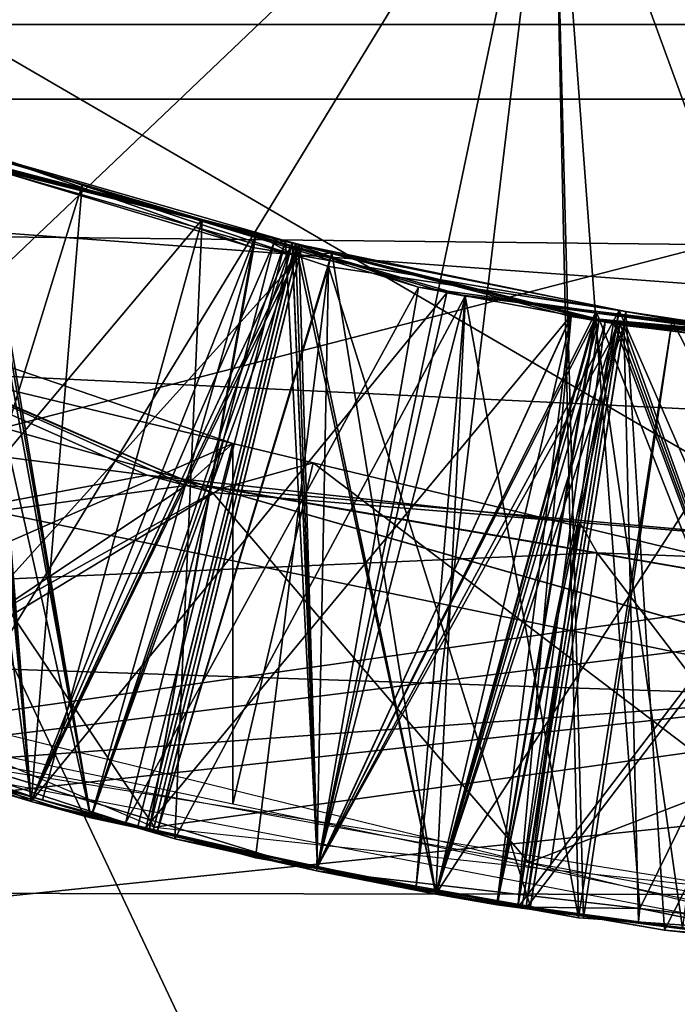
# Model space of a CAD drawing. Extents: x 0 to 200, y 18 to 95.
# Tile 272 of 491: x 144.261 to 144.546, y 45.212 to 45.639. Entities that reach past the tile are written whole.
import ezdxf

# ---------------------------------------------------------------- set-up
doc = ezdxf.new("R2010")
doc.units = 0

msp = doc.modelspace()

# ---------------------------------------------------------------- linework, layer by layer
for points in [[(165.431061, 47.89677, 57.972298), (135.799988, 48.817287, 57.894161), (135.799988, 45.636745, 57.894161)], [(165.459961, 47.672756, 57.991718), (165.431061, 47.89677, 57.972298), (135.799988, 45.636745, 57.894161)], [(165.439575, 46.504829, 57.978249), (165.459961, 47.672756, 57.991718), (135.799988, 45.636745, 57.894161)], [(98.275146, 47.227016, 36), (174.799988, 47.227016, 36), (98.615891, 44.638824, 36.34074)], [(98.615891, 44.638824, 36.34074), (174.799988, 47.227016, 36), (174.799988, 42.227016, 37.339745)], [(118.275154, 47.227016, 56), (117.93441, 44.638824, 55.65926), (174.799988, 42.227016, 54.660255)], [(174.799988, 47.227016, 56), (118.275154, 47.227016, 56), (174.799988, 42.227016, 54.660255)], [(159.5, 43.927017, 40.284233), (133, 47.227016, 39.400002), (133, 43.927017, 40.284233)], [(159.5, 47.227016, 39.400002), (133, 47.227016, 39.400002), (159.5, 43.927017, 40.284233)], [(159.5, 47.227016, 52.599998), (159.5, 43.927017, 51.715767), (133, 43.927017, 51.715767)], [(133, 47.227016, 52.599998), (159.5, 47.227016, 52.599998), (133, 43.927017, 51.715767)], [(136.199997, 47.227016, 36.5), (148.199997, 45.604733, 36.639542), (136.199997, 45.604733, 36.639542)], [(136.199997, 47.227016, 36.5), (148.199997, 47.227016, 36.5), (148.199997, 45.604733, 36.639542)], [(136.799988, 45.839447, 55.650761), (165.799988, 47.227016, 55.75), (165.799988, 44.457867, 55.348492)], [(141.5, 47.227016, 38.200001), (148.199997, 43.327015, 39.245003), (141.5, 43.327015, 39.245003)], [(141.5, 47.227016, 38.200001), (148.199997, 47.227016, 38.200001), (148.199997, 43.327015, 39.245003)], [(148.199997, 47.227016, 53.799999), (141.5, 47.227016, 53.799999), (141.5, 43.327015, 52.754997)], [(148.199997, 43.327015, 52.754997), (148.199997, 47.227016, 53.799999), (141.5, 43.327015, 52.754997)], [(148.199997, 46.727016, 55.486832), (136.199997, 46.727016, 55.486832), (136.199997, 45.114326, 55.262104)], [(148.199997, 45.114326, 55.262104), (148.199997, 46.727016, 55.486832), (136.199997, 45.114326, 55.262104)], [(142.899994, 45.64674, 53.842369), (148.199997, 46.727016, 53.98436), (148.199997, 45.254375, 53.752979)], [(165.397278, 46.245625, 57.949612), (165.439575, 46.504829, 57.978249), (135.799988, 45.636745, 57.894161)], [(148.199997, 46.481663, 38.034798), (142.899994, 46.48217, 38.037628), (142.899994, 45.11227, 38.284569)], [(148.199997, 46.481663, 38.034798), (142.899994, 45.11227, 38.284569), (148.199997, 45.016834, 38.311367)], [(165.298126, 45.638039, 57.882481), (165.397278, 46.245625, 57.949612), (135.799988, 45.636745, 57.894161)], [(136.799988, 44.485817, 55.2533), (136.799988, 45.839447, 55.650761), (165.799988, 44.457867, 55.348492)], [(144.492172, 45.758942, 38.629288), (144.231705, 45.838833, 38.629288), (144.078415, 45.365021, 38.129292)], [(144.231705, 45.838833, 33.629288), (144.492172, 45.758942, 33.629288), (144.224274, 45.320282, 34.129288)], [(144.492172, 45.758942, 38.629288), (144.078415, 45.365021, 38.129292), (144.389557, 45.269581, 38.129292)], [(144.224274, 45.320282, 34.129288), (144.492172, 45.758942, 33.629288), (144.389557, 45.269581, 34.129288)], [(144.389557, 45.269581, 34.129288), (144.492172, 45.758942, 33.629288), (144.529938, 45.253262, 34.129288)], [(144.492172, 45.758942, 38.629288), (144.389557, 45.269581, 38.129292), (144.432632, 45.261845, 38.129292)], [(144.492172, 45.758942, 38.629288), (144.432632, 45.261845, 38.129292), (144.503342, 45.249138, 38.129292)], [(144.492172, 45.758942, 38.629288), (144.505478, 45.248993, 38.129364), (144.682831, 45.236824, 38.135651)], [(144.762787, 45.727478, 38.629288), (144.492172, 45.758942, 38.629288), (144.682831, 45.236824, 38.135651)], [(144.492172, 45.758942, 38.629288), (144.503342, 45.249138, 38.129292), (144.505478, 45.248993, 38.129364)], [(144.492172, 45.758942, 33.629288), (144.762787, 45.727478, 33.629288), (144.529938, 45.253262, 34.129288)], [(144.529938, 45.253262, 34.129288), (144.762787, 45.727478, 33.629288), (144.750397, 45.227631, 34.129288)], [(142.899994, 45.261688, 53.728294), (142.899994, 45.64674, 53.842369), (148.199997, 45.254375, 53.752979)], [(165.298126, 45.638039, 57.882481), (135.799988, 45.636745, 57.894161), (165.245712, 45.316898, 57.847004)], [(164.314835, 42.807343, 57.156452), (135.799988, 45.636745, 57.894161), (135.799988, 42.567917, 57.058609)], [(164.404221, 43.011944, 57.224903), (135.799988, 45.636745, 57.894161), (164.314835, 42.807343, 57.156452)], [(164.854919, 44.043587, 57.570038), (135.799988, 45.636745, 57.894161), (164.404221, 43.011944, 57.224903)], [(165.047028, 44.669514, 57.706184), (135.799988, 45.636745, 57.894161), (164.854919, 44.043587, 57.570038)], [(165.245712, 45.316898, 57.847004), (135.799988, 45.636745, 57.894161), (165.047028, 44.669514, 57.706184)], [(143.880096, 45.636547, 35.703136), (144.344345, 45.433937, 35.733776), (144.161377, 45.331715, 35.63879)], [(143.880096, 45.636547, 35.703136), (143.893448, 45.6292, 36.030952), (144.344345, 45.433937, 35.733776)], [(143.893448, 45.6292, 36.030952), (143.824448, 45.504074, 36.119259), (144.31604, 45.441441, 36.05891)], [(143.893448, 45.6292, 36.030952), (144.31604, 45.441441, 36.05891), (144.344345, 45.433937, 35.733776)], [(136.199997, 45.604733, 36.639542), (148.199997, 44.030109, 37.054062), (136.199997, 44.030109, 37.054062)], [(136.199997, 45.604733, 36.639542), (148.199997, 45.604733, 36.639542), (148.199997, 44.030109, 37.054062)], [(144.176865, 45.59996, 37.956593), (144.339905, 45.552448, 37.967461), (144.156204, 45.333733, 38.10936)], [(144.176865, 45.59996, 37.956593), (144.176971, 45.600307, 37.784447), (144.339905, 45.552448, 37.967461)], [(144.287796, 45.567463, 37.791843), (144.176971, 45.600307, 37.784447), (144.2108, 45.317627, 37.643471)], [(144.176971, 45.600307, 37.784447), (144.287796, 45.567463, 37.791843), (144.339905, 45.552448, 37.967461)], [(144.228134, 45.585629, 37.087852), (144.094406, 45.355614, 36.936646), (144.265732, 45.29969, 36.94669)], [(144.226791, 45.581253, 37.260002), (144.228134, 45.585629, 37.087852), (144.376053, 45.543144, 37.269863)], [(144.371094, 45.542194, 37.09742), (144.228134, 45.585629, 37.087852), (144.265732, 45.29969, 36.94669)], [(144.376053, 45.543144, 37.269863), (144.228134, 45.585629, 37.087852), (144.371094, 45.542194, 37.09742)], [(144.119583, 45.346317, 37.4072), (144.226791, 45.581253, 37.260002), (144.291641, 45.292698, 37.417244)], [(144.156906, 45.334682, 36.709381), (144.2397, 45.578598, 36.560841), (144.291641, 45.292698, 36.717243)], [(144.158585, 45.33416, 36.009476), (144.242722, 45.582161, 35.860943), (144.291641, 45.292698, 36.017242)], [(144.245544, 45.581238, 34.46114), (144.382248, 45.536198, 34.470352), (144.189209, 45.322563, 34.611301)], [(144.226791, 45.581253, 37.260002), (144.376053, 45.543144, 37.269863), (144.291641, 45.292698, 37.417244)], [(144.2397, 45.578598, 36.560841), (144.239456, 45.577705, 36.38884), (144.378952, 45.54208, 36.570057)], [(144.2397, 45.578598, 36.560841), (144.378952, 45.54208, 36.570057), (144.291641, 45.292698, 36.717243)], [(144.242722, 45.582161, 35.860943), (144.240768, 45.576672, 35.688942), (144.361923, 45.540302, 35.86903)], [(144.242722, 45.582161, 35.860943), (144.361923, 45.540302, 35.86903), (144.291641, 45.292698, 36.017242)], [(144.245544, 45.581238, 34.46114), (144.243729, 45.575787, 34.289135), (144.382248, 45.536198, 34.470352)], [(144.239456, 45.577705, 36.38884), (144.157074, 45.335159, 36.240318), (144.265732, 45.29969, 36.246689)], [(144.240768, 45.576672, 35.688942), (144.158752, 45.334614, 35.540417), (144.265732, 45.29969, 35.546688)], [(144.160278, 45.333633, 35.309578), (144.242279, 45.576313, 35.161041), (144.291641, 45.292698, 35.317245)], [(144.242401, 45.576786, 34.989037), (144.160431, 45.334061, 34.840515), (144.265732, 45.29969, 34.846691)], [(144.243729, 45.575787, 34.289135), (144.222336, 45.313858, 34.144146), (144.265732, 45.29969, 34.14669)], [(144.378937, 45.54216, 36.398052), (144.239456, 45.577705, 36.38884), (144.265732, 45.29969, 36.246689)], [(144.239456, 45.577705, 36.38884), (144.378937, 45.54216, 36.398052), (144.378952, 45.54208, 36.570057)], [(144.363358, 45.546066, 35.697025), (144.240768, 45.576672, 35.688942), (144.265732, 45.29969, 35.546688)], [(144.240768, 45.576672, 35.688942), (144.363358, 45.546066, 35.697025), (144.361923, 45.540302, 35.86903)], [(144.242279, 45.576313, 35.161041), (144.242401, 45.576786, 34.989037), (144.381897, 45.541466, 34.998249)], [(144.242279, 45.576313, 35.161041), (144.381897, 45.541515, 35.17025), (144.291641, 45.292698, 35.317245)], [(144.381897, 45.541515, 35.17025), (144.242279, 45.576313, 35.161041), (144.381897, 45.541466, 34.998249)], [(144.381897, 45.541466, 34.998249), (144.242401, 45.576786, 34.989037), (144.265732, 45.29969, 34.846691)], [(144.383377, 45.5411, 34.298347), (144.243729, 45.575787, 34.289135), (144.265732, 45.29969, 34.14669)], [(144.243729, 45.575787, 34.289135), (144.383377, 45.5411, 34.298347), (144.382248, 45.536198, 34.470352)], [(144.287796, 45.567463, 37.791843), (144.2108, 45.317627, 37.643471), (144.265732, 45.29969, 37.64669)], [(144.446213, 45.520515, 37.802414), (144.287796, 45.567463, 37.791843), (144.265732, 45.29969, 37.64669)], [(144.339905, 45.552448, 37.967461), (144.287796, 45.567463, 37.791843), (144.446213, 45.520515, 37.802414)], [(144.156204, 45.333733, 38.10936), (144.339905, 45.552448, 37.967461), (144.270554, 45.300362, 38.115997)], [(144.270554, 45.300362, 38.115997), (144.339905, 45.552448, 37.967461), (144.328094, 45.283573, 38.119339)], [(144.339905, 45.552448, 37.967461), (144.454147, 45.519157, 37.975075), (144.328094, 45.283573, 38.119339)], [(144.339905, 45.552448, 37.967461), (144.446213, 45.520515, 37.802414), (144.454147, 45.519157, 37.975075)], [(144.363358, 45.546066, 35.697025), (144.265732, 45.29969, 35.546688), (144.317123, 45.287914, 35.549629)], [(144.380386, 45.541817, 35.698151), (144.363358, 45.546066, 35.697025), (144.317123, 45.287914, 35.549629)], [(144.361923, 45.540302, 35.86903), (144.363358, 45.546066, 35.697025), (144.379166, 45.537327, 35.870152)], [(144.363358, 45.546066, 35.697025), (144.380386, 45.541817, 35.698151), (144.379166, 45.537327, 35.870152)], [(144.332825, 45.436974, 35.359955), (144.096817, 45.542976, 35.344303), (144.036758, 45.396648, 35.432457)], [(144.092026, 45.517838, 35.017853), (144.096817, 45.542976, 35.344303), (144.353271, 45.455196, 35.0341)], [(144.353271, 45.455196, 35.0341), (144.096817, 45.542976, 35.344303), (144.332825, 45.436974, 35.359955)], [(144.371094, 45.542194, 37.09742), (144.265732, 45.29969, 36.94669), (144.306702, 45.290302, 36.949032)], [(144.378937, 45.54216, 36.398052), (144.265732, 45.29969, 36.246689), (144.315414, 45.288303, 36.249531)], [(144.381897, 45.541466, 34.998249), (144.265732, 45.29969, 34.846691), (144.318848, 45.287521, 34.849724)], [(144.383377, 45.5411, 34.298347), (144.265732, 45.29969, 34.14669), (144.320572, 45.287125, 34.149826)], [(144.291641, 45.292698, 37.417244), (144.376053, 45.543144, 37.269863), (144.311844, 45.288353, 37.418396)], [(144.291641, 45.292698, 36.717243), (144.378952, 45.54208, 36.570057), (144.315262, 45.287617, 36.71859)], [(144.291641, 45.292698, 35.317245), (144.381897, 45.541515, 35.17025), (144.31868, 45.28688, 35.318787)], [(144.291641, 45.292698, 36.017242), (144.361923, 45.540302, 35.86903), (144.316971, 45.287251, 36.018688)], [(144.433884, 45.523117, 37.10162), (144.371094, 45.542194, 37.09742), (144.306702, 45.290302, 36.949032)], [(144.311844, 45.288353, 37.418396), (144.376053, 45.543144, 37.269863), (144.389984, 45.271542, 37.422848)], [(144.315262, 45.287617, 36.71859), (144.378952, 45.54208, 36.570057), (144.389984, 45.271542, 36.722851)], [(144.500427, 45.511196, 36.406078), (144.378937, 45.54216, 36.398052), (144.315414, 45.288303, 36.249531)], [(144.361923, 45.540302, 35.86903), (144.379166, 45.537327, 35.870152), (144.316971, 45.287251, 36.018688)], [(144.380386, 45.541817, 35.698151), (144.317123, 45.287914, 35.549629), (144.389938, 45.271221, 35.553791)], [(144.31868, 45.28688, 35.318787), (144.381897, 45.541515, 35.17025), (144.389984, 45.271542, 35.322849)], [(144.381897, 45.541466, 34.998249), (144.318848, 45.287521, 34.849724), (144.389938, 45.271221, 34.85379)], [(144.396179, 45.537922, 34.299191), (144.383377, 45.5411, 34.298347), (144.320572, 45.287125, 34.149826)], [(144.376053, 45.543144, 37.269863), (144.371094, 45.542194, 37.09742), (144.433884, 45.523117, 37.10162)], [(144.376053, 45.543144, 37.269863), (144.510437, 45.508835, 37.278744), (144.389984, 45.271542, 37.422848)], [(144.376053, 45.543144, 37.269863), (144.433884, 45.523117, 37.10162), (144.510437, 45.508835, 37.278744)], [(144.378952, 45.54208, 36.570057), (144.378937, 45.54216, 36.398052), (144.500183, 45.510288, 36.578075)], [(144.378937, 45.54216, 36.398052), (144.500427, 45.511196, 36.406078), (144.500183, 45.510288, 36.578075)], [(144.378952, 45.54208, 36.570057), (144.500183, 45.510288, 36.578075), (144.389984, 45.271542, 36.722851)], [(144.379166, 45.537327, 35.870152), (144.380386, 45.541817, 35.698151), (144.521011, 45.512844, 35.879364)], [(144.520004, 45.506962, 35.707359), (144.380386, 45.541817, 35.698151), (144.441406, 45.259422, 35.556732)], [(144.380386, 45.541817, 35.698151), (144.389938, 45.271221, 35.553791), (144.441406, 45.259422, 35.556732)], [(144.521011, 45.512844, 35.879364), (144.380386, 45.541817, 35.698151), (144.520004, 45.506962, 35.707359)], [(144.381897, 45.541515, 35.17025), (144.52124, 45.506779, 35.179443), (144.389984, 45.271542, 35.322849)], [(144.381897, 45.541515, 35.17025), (144.514908, 45.507793, 35.00703), (144.52124, 45.506779, 35.179443)], [(144.381897, 45.541515, 35.17025), (144.381897, 45.541466, 34.998249), (144.514908, 45.507793, 35.00703)], [(144.514908, 45.507793, 35.00703), (144.381897, 45.541466, 34.998249), (144.441406, 45.259422, 34.856731)], [(144.381897, 45.541466, 34.998249), (144.389938, 45.271221, 34.85379), (144.441406, 45.259422, 34.856731)], [(144.383377, 45.5411, 34.298347), (144.396179, 45.537922, 34.299191), (144.382248, 45.536198, 34.470352)], [(144.189209, 45.322563, 34.611301), (144.382248, 45.536198, 34.470352), (144.320572, 45.286873, 34.618885)], [(144.316971, 45.287251, 36.018688), (144.379166, 45.537327, 35.870152), (144.389984, 45.271542, 36.02285)], [(144.396179, 45.537922, 34.299191), (144.320572, 45.287125, 34.149826), (144.441406, 45.259422, 34.156731)], [(144.382248, 45.536198, 34.470352), (144.39473, 45.532078, 34.471191), (144.320572, 45.286873, 34.618885)], [(144.379166, 45.537327, 35.870152), (144.521011, 45.512844, 35.879364), (144.389984, 45.271542, 36.02285)], [(144.382248, 45.536198, 34.470352), (144.396179, 45.537922, 34.299191), (144.39473, 45.532078, 34.471191)], [(144.39473, 45.532078, 34.471191), (144.396179, 45.537922, 34.299191), (144.523926, 45.512447, 34.479557)], [(144.52301, 45.50642, 34.307556), (144.396179, 45.537922, 34.299191), (144.441406, 45.259422, 34.156731)], [(144.523926, 45.512447, 34.479557), (144.396179, 45.537922, 34.299191), (144.52301, 45.50642, 34.307556)], [(144.320572, 45.286873, 34.618885), (144.39473, 45.532078, 34.471191), (144.363129, 45.275311, 34.621342)], [(144.363129, 45.275311, 34.621342), (144.39473, 45.532078, 34.471191), (144.38974, 45.270603, 34.622849)], [(144.38974, 45.270603, 34.622849), (144.39473, 45.532078, 34.471191), (144.482437, 45.2542, 34.628094)], [(144.39473, 45.532078, 34.471191), (144.523926, 45.512447, 34.479557), (144.482437, 45.2542, 34.628094)], [(144.433884, 45.523117, 37.10162), (144.306702, 45.290302, 36.949032), (144.389938, 45.271221, 36.953789)], [(144.510956, 45.512413, 37.106594), (144.433884, 45.523117, 37.10162), (144.389938, 45.271221, 36.953789)], [(144.433884, 45.523117, 37.10162), (144.510956, 45.512413, 37.106594), (144.510437, 45.508835, 37.278744)], [(144.446213, 45.520515, 37.802414), (144.265732, 45.29969, 37.64669), (144.389938, 45.271221, 37.65379)], [(144.328094, 45.283573, 38.119339), (144.454147, 45.519157, 37.975075), (144.432877, 45.262985, 38.125286)], [(144.454193, 45.519444, 37.802929), (144.446213, 45.520515, 37.802414), (144.389938, 45.271221, 37.65379)], [(144.454193, 45.519444, 37.802929), (144.389938, 45.271221, 37.65379), (144.441406, 45.259422, 37.656731)], [(144.432877, 45.262985, 38.125286), (144.454147, 45.519157, 37.975075), (144.503342, 45.249138, 38.129292)], [(144.511292, 45.511791, 37.806618), (144.454193, 45.519444, 37.802929), (144.441406, 45.259422, 37.656731)], [(144.446213, 45.520515, 37.802414), (144.454193, 45.519444, 37.802929), (144.454147, 45.519157, 37.975075)], [(144.454147, 45.519157, 37.975075), (144.454193, 45.519444, 37.802929), (144.543961, 45.508549, 37.980869)], [(144.454147, 45.519157, 37.975075), (144.543961, 45.508549, 37.980869), (144.503342, 45.249138, 38.129292)], [(144.454193, 45.519444, 37.802929), (144.511292, 45.511791, 37.806618), (144.543961, 45.508549, 37.980869)], [(144.092026, 45.517838, 35.017853), (144.353271, 45.455196, 35.0341), (144.111755, 45.349163, 34.93586)], [(144.500427, 45.511196, 36.406078), (144.315414, 45.288303, 36.249531), (144.389938, 45.271221, 36.253788)], [(144.510956, 45.512413, 37.106594), (144.389938, 45.271221, 36.953789), (144.441406, 45.259422, 36.956734)], [(144.500427, 45.511196, 36.406078), (144.389938, 45.271221, 36.253788), (144.441406, 45.259422, 36.256733)], [(144.389984, 45.271542, 36.02285), (144.521011, 45.512844, 35.879364), (144.467834, 45.254787, 36.027287)], [(144.389984, 45.271542, 36.722851), (144.500183, 45.510288, 36.578075), (144.467834, 45.254787, 36.727287)], [(144.59758, 45.500378, 37.11219), (144.510956, 45.512413, 37.106594), (144.441406, 45.259422, 36.956734)], [(144.511292, 45.511791, 37.806618), (144.441406, 45.259422, 37.656731), (144.468307, 45.255764, 37.658245)], [(144.512115, 45.508221, 36.406849), (144.500427, 45.511196, 36.406078), (144.441406, 45.259422, 36.256733)], [(144.467834, 45.254787, 36.027287), (144.521011, 45.512844, 35.879364), (144.478714, 45.25346, 36.027897)], [(144.467834, 45.254787, 36.727287), (144.500183, 45.510288, 36.578075), (144.476974, 45.253674, 36.727798)], [(144.511292, 45.511791, 37.806618), (144.468307, 45.255764, 37.658245), (144.619995, 45.235134, 37.666775)], [(144.500183, 45.510288, 36.578075), (144.518616, 45.508636, 36.579262), (144.476974, 45.253674, 36.727798)], [(144.478714, 45.25346, 36.027897), (144.521011, 45.512844, 35.879364), (144.642761, 45.233383, 36.037106)], [(144.482437, 45.2542, 34.628094), (144.523926, 45.512447, 34.479557), (144.540604, 45.243908, 34.631386)], [(144.500183, 45.510288, 36.578075), (144.500427, 45.511196, 36.406078), (144.512115, 45.508221, 36.406849)], [(144.500183, 45.510288, 36.578075), (144.512115, 45.508221, 36.406849), (144.518524, 45.50769, 36.407261)], [(144.518616, 45.508636, 36.579262), (144.500183, 45.510288, 36.578075), (144.518524, 45.50769, 36.407261)], [(144.510437, 45.508835, 37.278744), (144.510956, 45.512413, 37.106594), (144.580994, 45.502949, 37.283276)], [(144.580994, 45.502949, 37.283276), (144.510956, 45.512413, 37.106594), (144.59758, 45.500378, 37.11219)], [(144.694717, 45.487202, 37.818462), (144.511292, 45.511791, 37.806618), (144.619995, 45.235134, 37.666775)], [(144.543961, 45.508549, 37.980869), (144.511292, 45.511791, 37.806618), (144.694717, 45.487202, 37.818462)], [(144.521011, 45.512844, 35.879364), (144.520004, 45.506962, 35.707359), (144.64772, 45.490974, 35.887592)], [(144.521011, 45.512844, 35.879364), (144.64772, 45.490974, 35.887592), (144.642761, 45.233383, 36.037106)], [(144.523926, 45.512447, 34.479557), (144.52301, 45.50642, 34.307556), (144.666229, 45.490822, 34.48877)], [(144.523926, 45.512447, 34.479557), (144.666229, 45.490822, 34.48877), (144.540604, 45.243908, 34.631386)], [(144.389984, 45.271542, 37.422848), (144.510437, 45.508835, 37.278744), (144.467834, 45.254787, 37.427288)], [(144.389984, 45.271542, 35.322849), (144.52124, 45.506779, 35.179443), (144.467834, 45.254787, 35.327286)], [(144.512115, 45.508221, 36.406849), (144.441406, 45.259422, 36.256733), (144.477097, 45.25457, 36.258739)], [(144.514908, 45.507793, 35.00703), (144.441406, 45.259422, 34.856731), (144.480576, 45.254097, 34.858936)], [(144.520004, 45.506962, 35.707359), (144.441406, 45.259422, 35.556732), (144.478836, 45.254333, 35.558838)], [(144.52301, 45.50642, 34.307556), (144.441406, 45.259422, 34.156731), (144.482315, 45.253857, 34.159031)], [(144.467834, 45.254787, 37.427288), (144.510437, 45.508835, 37.278744), (144.548447, 45.244926, 37.431812)], [(144.467834, 45.254787, 35.327286), (144.52124, 45.506779, 35.179443), (144.480453, 45.253246, 35.327995)], [(144.518616, 45.508636, 36.579262), (144.661972, 45.495796, 36.588474), (144.476974, 45.253674, 36.727798)], [(144.518524, 45.50769, 36.407261), (144.512115, 45.508221, 36.406849), (144.477097, 45.25457, 36.258739)], [(144.518524, 45.50769, 36.407261), (144.477097, 45.25457, 36.258739), (144.619995, 45.235134, 36.266773)], [(144.520004, 45.506962, 35.707359), (144.478836, 45.254333, 35.558838), (144.619995, 45.235134, 35.566776)], [(144.52124, 45.506779, 35.179443), (144.664978, 45.495625, 35.188667), (144.480453, 45.253246, 35.327995)], [(144.521286, 45.507275, 35.007439), (144.514908, 45.507793, 35.00703), (144.480576, 45.254097, 34.858936)], [(144.521286, 45.507275, 35.007439), (144.480576, 45.254097, 34.858936), (144.619995, 45.235134, 34.866776)], [(144.52301, 45.50642, 34.307556), (144.482315, 45.253857, 34.159031), (144.529312, 45.247467, 34.161674)], [(144.503342, 45.249138, 38.129292), (144.543961, 45.508549, 37.980869), (144.505478, 45.248993, 38.129364)], [(144.505478, 45.248993, 38.129364), (144.543961, 45.508549, 37.980869), (144.682831, 45.236824, 38.135651)], [(144.510437, 45.508835, 37.278744), (144.580994, 45.502949, 37.283276), (144.548447, 45.244926, 37.431812)], [(144.514908, 45.507793, 35.00703), (144.521286, 45.507275, 35.007439), (144.52124, 45.506779, 35.179443)], [(144.518616, 45.508636, 36.579262), (144.518524, 45.50769, 36.407261), (144.661972, 45.495796, 36.588474)], [(144.661926, 45.495895, 36.41647), (144.518524, 45.50769, 36.407261), (144.619995, 45.235134, 36.266773)], [(144.518524, 45.50769, 36.407261), (144.661926, 45.495895, 36.41647), (144.661972, 45.495796, 36.588474)], [(144.648178, 45.496487, 35.715588), (144.520004, 45.506962, 35.707359), (144.619995, 45.235134, 35.566776)], [(144.520004, 45.506962, 35.707359), (144.648178, 45.496487, 35.715588), (144.64772, 45.490974, 35.887592)], [(144.52124, 45.506779, 35.179443), (144.521286, 45.507275, 35.007439), (144.664978, 45.495625, 35.188667)], [(144.664993, 45.495613, 35.016666), (144.521286, 45.507275, 35.007439), (144.619995, 45.235134, 34.866776)], [(144.664978, 45.495625, 35.188667), (144.521286, 45.507275, 35.007439), (144.664993, 45.495613, 35.016666)], [(144.666473, 45.495003, 34.316765), (144.52301, 45.50642, 34.307556), (144.619995, 45.235134, 34.166775)], [(144.52301, 45.50642, 34.307556), (144.529312, 45.247467, 34.161674), (144.619995, 45.235134, 34.166775)], [(144.52301, 45.50642, 34.307556), (144.666473, 45.495003, 34.316765), (144.666229, 45.490822, 34.48877)], [(144.543961, 45.508549, 37.980869), (144.740372, 45.485344, 37.99353), (144.682831, 45.236824, 38.135651)], [(144.543961, 45.508549, 37.980869), (144.694717, 45.487202, 37.818462), (144.740372, 45.485344, 37.99353)], [(144.31604, 45.441441, 36.05891), (143.824448, 45.504074, 36.119259), (144.0224, 45.385914, 36.132175)], [(144.59758, 45.500378, 37.11219), (144.441406, 45.259422, 36.956734), (144.567245, 45.24231, 36.96381)], [(144.476974, 45.253674, 36.727798), (144.661972, 45.495796, 36.588474), (144.641006, 45.233597, 36.737007)], [(144.480453, 45.253246, 35.327995), (144.664978, 45.495625, 35.188667), (144.644516, 45.23317, 35.337204)], [(144.540604, 45.243908, 34.631386), (144.666229, 45.490822, 34.48877), (144.646408, 45.234894, 34.637302)], [(144.652954, 45.347923, 36.432789), (144.255661, 45.461418, 36.411671), (136.799988, 44.485817, 36.7467)], [(144.255661, 45.461418, 36.411671), (144.652954, 45.347923, 36.432789), (144.211426, 45.315578, 36.341721)], [(144.111755, 45.349163, 34.93586), (144.353271, 45.455196, 35.0341), (144.353226, 45.298492, 34.949654)], [(144.353271, 45.455196, 35.0341), (144.332825, 45.436974, 35.359955), (144.34819, 45.435608, 35.360889)], [(144.388168, 45.446827, 35.036266), (144.353271, 45.455196, 35.0341), (144.34819, 45.435608, 35.360889)], [(144.353271, 45.455196, 35.0341), (144.388168, 45.446827, 35.036266), (144.353226, 45.298492, 34.949654)], [(144.388168, 45.446827, 35.036266), (144.34819, 45.435608, 35.360889), (144.655869, 45.382637, 35.052914)], [(144.353226, 45.298492, 34.949654), (144.388168, 45.446827, 35.036266), (144.671112, 45.231785, 34.967812)], [(144.388168, 45.446827, 35.036266), (144.655869, 45.382637, 35.052914), (144.671112, 45.231785, 34.967812)], [(144.511353, 45.407631, 36.070866), (144.31604, 45.441441, 36.05891), (144.0224, 45.385914, 36.132175)], [(144.50383, 45.420837, 35.743454), (144.31604, 45.441441, 36.05891), (144.511353, 45.407631, 36.070866)], [(144.344345, 45.433937, 35.733776), (144.31604, 45.441441, 36.05891), (144.50383, 45.420837, 35.743454)], [(144.332825, 45.436974, 35.359955), (144.036758, 45.396648, 35.432457), (144.167908, 45.326775, 35.440777)], [(144.161377, 45.331715, 35.63879), (144.344345, 45.433937, 35.733776), (144.48172, 45.273243, 35.656994)], [(144.34819, 45.435608, 35.360889), (144.332825, 45.436974, 35.359955), (144.167908, 45.326775, 35.440777)], [(144.708588, 45.403572, 35.382782), (144.34819, 45.435608, 35.360889), (144.167908, 45.326775, 35.440777)], [(144.344345, 45.433937, 35.733776), (144.50383, 45.420837, 35.743454), (144.48172, 45.273243, 35.656994)], [(144.34819, 45.435608, 35.360889), (144.708588, 45.403572, 35.382782), (144.655869, 45.382637, 35.052914)], [(143.930573, 44.957245, 34.216728), (144.223587, 45.431068, 34.680546), (144.525925, 44.791309, 34.249794)], [(144.223587, 45.431068, 34.680546), (144.196884, 45.340523, 34.742046), (144.319168, 45.288555, 34.749462)], [(144.223587, 45.431068, 34.680546), (144.673767, 45.338005, 34.706406), (144.525925, 44.791309, 34.249794)], [(144.673767, 45.338005, 34.706406), (144.223587, 45.431068, 34.680546), (144.319168, 45.288555, 34.749462)], [(144.50383, 45.420837, 35.743454), (144.80159, 45.396374, 35.76152), (144.48172, 45.273243, 35.656994)], [(144.50383, 45.420837, 35.743454), (144.511353, 45.407631, 36.070866), (144.80159, 45.396374, 35.76152)], [(144.511353, 45.407631, 36.070866), (144.0224, 45.385914, 36.132175), (144.491013, 45.270969, 36.1581)], [(144.511353, 45.407631, 36.070866), (144.491013, 45.270969, 36.1581), (144.643982, 45.233448, 36.166565)], [(144.65567, 45.382656, 36.079697), (144.511353, 45.407631, 36.070866), (144.643982, 45.233448, 36.166565)], [(144.80159, 45.396374, 35.76152), (144.511353, 45.407631, 36.070866), (144.65567, 45.382656, 36.079697)], [(144.708588, 45.403572, 35.382782), (144.167908, 45.326775, 35.440777), (144.700623, 45.241337, 35.471035)], [(144.48172, 45.273243, 35.656994), (144.80159, 45.396374, 35.76152), (144.723618, 45.229088, 35.670742)], [(144.078415, 45.365021, 38.129292), (144.328094, 45.283573, 38.119339), (144.389557, 45.269581, 38.129292)], [(144.078415, 45.365021, 38.129292), (144.270554, 45.300362, 38.115997), (144.328094, 45.283573, 38.119339)], [(144.078415, 45.365021, 38.129292), (144.156204, 45.333733, 38.10936), (144.270554, 45.300362, 38.115997)], [(144.094406, 45.355614, 36.936646), (144.156906, 45.334682, 36.709381), (144.265732, 45.29969, 36.94669)], [(144.907593, 45.326244, 36.437073), (144.652954, 45.347923, 36.432789), (136.799988, 44.485817, 36.7467)], [(144.211426, 45.315578, 36.341721), (144.652954, 45.347923, 36.432789), (144.643967, 45.233109, 36.366299)], [(144.2108, 45.317627, 37.643471), (144.119583, 45.346317, 37.4072), (144.291641, 45.292698, 37.417244)], [(144.265732, 45.29969, 36.94669), (144.156906, 45.334682, 36.709381), (144.291641, 45.292698, 36.717243)], [(144.157074, 45.335159, 36.240318), (144.158585, 45.33416, 36.009476), (144.265732, 45.29969, 36.246689)], [(144.158752, 45.334614, 35.540417), (144.160278, 45.333633, 35.309578), (144.265732, 45.29969, 35.546688)], [(144.673767, 45.338005, 34.706406), (144.319168, 45.288555, 34.749462), (144.889862, 45.227589, 34.781513)], [(144.673767, 45.338005, 34.706406), (144.803207, 44.799107, 34.248184), (144.525925, 44.791309, 34.249794)], [(144.265732, 45.29969, 36.246689), (144.158585, 45.33416, 36.009476), (144.291641, 45.292698, 36.017242)], [(144.265732, 45.29969, 35.546688), (144.160278, 45.333633, 35.309578), (144.291641, 45.292698, 35.317245)], [(144.160431, 45.334061, 34.840515), (144.189209, 45.322563, 34.611301), (144.265732, 45.29969, 34.846691)], [(144.907593, 45.326244, 36.437073), (136.799988, 44.485817, 36.7467), (165.799988, 44.457867, 36.651508)], [(144.265732, 45.29969, 34.846691), (144.189209, 45.322563, 34.611301), (144.320572, 45.286873, 34.618885)], [(144.265732, 45.29969, 37.64669), (144.2108, 45.317627, 37.643471), (144.291641, 45.292698, 37.417244)], [(144.222336, 45.313858, 34.144146), (144.224274, 45.320282, 34.129288), (144.265732, 45.29969, 34.14669)], [(144.265732, 45.29969, 34.14669), (144.224274, 45.320282, 34.129288), (144.389557, 45.269581, 34.129288)], [(144.320572, 45.287125, 34.149826), (144.265732, 45.29969, 34.14669), (144.389557, 45.269581, 34.129288)], [(144.265732, 45.29969, 37.64669), (144.311844, 45.288353, 37.418396), (144.389938, 45.271221, 37.65379)], [(144.318848, 45.287521, 34.849724), (144.265732, 45.29969, 34.846691), (144.320572, 45.286873, 34.618885)], [(144.265732, 45.29969, 35.546688), (144.291641, 45.292698, 35.317245), (144.317123, 45.287914, 35.549629)], [(144.265732, 45.29969, 36.246689), (144.291641, 45.292698, 36.017242), (144.315414, 45.288303, 36.249531)], [(144.265732, 45.29969, 37.64669), (144.291641, 45.292698, 37.417244), (144.311844, 45.288353, 37.418396)], [(144.265732, 45.29969, 36.94669), (144.291641, 45.292698, 36.717243), (144.306702, 45.290302, 36.949032)], [(144.317123, 45.287914, 35.549629), (144.291641, 45.292698, 35.317245), (144.31868, 45.28688, 35.318787)], [(144.315414, 45.288303, 36.249531), (144.291641, 45.292698, 36.017242), (144.316971, 45.287251, 36.018688)], [(144.306702, 45.290302, 36.949032), (144.291641, 45.292698, 36.717243), (144.315262, 45.287617, 36.71859)], [(144.306702, 45.290302, 36.949032), (144.315262, 45.287617, 36.71859), (144.389938, 45.271221, 36.953789)], [(144.311844, 45.288353, 37.418396), (144.389984, 45.271542, 37.422848), (144.389938, 45.271221, 37.65379)], [(144.315262, 45.287617, 36.71859), (144.389984, 45.271542, 36.722851), (144.389938, 45.271221, 36.953789)], [(144.315414, 45.288303, 36.249531), (144.316971, 45.287251, 36.018688), (144.389938, 45.271221, 36.253788)], [(144.317123, 45.287914, 35.549629), (144.31868, 45.28688, 35.318787), (144.389938, 45.271221, 35.553791)], [(144.316971, 45.287251, 36.018688), (144.389984, 45.271542, 36.02285), (144.389938, 45.271221, 36.253788)], [(144.31868, 45.28688, 35.318787), (144.389984, 45.271542, 35.322849), (144.389938, 45.271221, 35.553791)], [(144.318848, 45.287521, 34.849724), (144.363129, 45.275311, 34.621342), (144.389938, 45.271221, 34.85379)], [(144.318848, 45.287521, 34.849724), (144.320572, 45.286873, 34.618885), (144.363129, 45.275311, 34.621342)], [(144.320572, 45.287125, 34.149826), (144.389557, 45.269581, 34.129288), (144.441406, 45.259422, 34.156731)], [(144.389557, 45.269581, 38.129292), (144.328094, 45.283573, 38.119339), (144.432877, 45.262985, 38.125286)], [(144.389938, 45.271221, 34.85379), (144.363129, 45.275311, 34.621342), (144.38974, 45.270603, 34.622849)], [(144.389938, 45.271221, 34.85379), (144.38974, 45.270603, 34.622849), (144.441406, 45.259422, 34.856731)], [(144.441406, 45.259422, 34.856731), (144.38974, 45.270603, 34.622849), (144.482437, 45.2542, 34.628094)], [(144.389938, 45.271221, 35.553791), (144.389984, 45.271542, 35.322849), (144.441406, 45.259422, 35.556732)], [(144.389938, 45.271221, 36.253788), (144.389984, 45.271542, 36.02285), (144.441406, 45.259422, 36.256733)], [(144.389938, 45.271221, 36.953789), (144.389984, 45.271542, 36.722851), (144.441406, 45.259422, 36.956734)], [(144.389938, 45.271221, 37.65379), (144.389984, 45.271542, 37.422848), (144.441406, 45.259422, 37.656731)], [(144.441406, 45.259422, 35.556732), (144.389984, 45.271542, 35.322849), (144.467834, 45.254787, 35.327286)], [(144.441406, 45.259422, 36.256733), (144.389984, 45.271542, 36.02285), (144.467834, 45.254787, 36.027287)], [(144.441406, 45.259422, 36.956734), (144.389984, 45.271542, 36.722851), (144.467834, 45.254787, 36.727287)], [(144.441406, 45.259422, 37.656731), (144.389984, 45.271542, 37.422848), (144.467834, 45.254787, 37.427288)], [(144.482315, 45.253857, 34.159031), (144.389557, 45.269581, 34.129288), (144.529938, 45.253262, 34.129288)], [(144.441406, 45.259422, 34.156731), (144.389557, 45.269581, 34.129288), (144.482315, 45.253857, 34.159031)], [(144.389557, 45.269581, 38.129292), (144.432877, 45.262985, 38.125286), (144.432632, 45.261845, 38.129292)], [(144.432632, 45.261845, 38.129292), (144.432877, 45.262985, 38.125286), (144.503342, 45.249138, 38.129292)], [(142.899994, 45.261688, 53.728294), (148.199997, 45.254375, 53.752979), (142.899994, 44.280533, 53.437622)], [(144.441406, 45.259422, 36.956734), (144.476974, 45.253674, 36.727798), (144.567245, 45.24231, 36.96381)], [(144.441406, 45.259422, 36.956734), (144.467834, 45.254787, 36.727287), (144.476974, 45.253674, 36.727798)], [(144.441406, 45.259422, 34.856731), (144.482437, 45.2542, 34.628094), (144.480576, 45.254097, 34.858936)], [(144.441406, 45.259422, 35.556732), (144.467834, 45.254787, 35.327286), (144.478836, 45.254333, 35.558838)], [(144.441406, 45.259422, 36.256733), (144.467834, 45.254787, 36.027287), (144.477097, 45.25457, 36.258739)], [(144.468307, 45.255764, 37.658245), (144.441406, 45.259422, 37.656731), (144.467834, 45.254787, 37.427288)], [(142.899994, 44.280533, 53.437622), (148.199997, 45.254375, 53.752979), (148.199997, 43.850224, 53.252399)], [(144.468307, 45.255764, 37.658245), (144.467834, 45.254787, 37.427288), (144.548447, 45.244926, 37.431812)], [(144.478836, 45.254333, 35.558838), (144.467834, 45.254787, 35.327286), (144.480453, 45.253246, 35.327995)], [(144.477097, 45.25457, 36.258739), (144.467834, 45.254787, 36.027287), (144.478714, 45.25346, 36.027897)], [(144.468307, 45.255764, 37.658245), (144.548447, 45.244926, 37.431812), (144.619995, 45.235134, 37.666775)], [(144.567245, 45.24231, 36.96381), (144.476974, 45.253674, 36.727798), (144.641006, 45.233597, 36.737007)], [(144.477097, 45.25457, 36.258739), (144.478714, 45.25346, 36.027897), (144.619995, 45.235134, 36.266773)], [(144.619995, 45.235134, 36.266773), (144.478714, 45.25346, 36.027897), (144.642761, 45.233383, 36.037106)], [(144.478836, 45.254333, 35.558838), (144.480453, 45.253246, 35.327995), (144.619995, 45.235134, 35.566776)], [(144.480576, 45.254097, 34.858936), (144.482437, 45.2542, 34.628094), (144.540604, 45.243908, 34.631386)], [(144.480576, 45.254097, 34.858936), (144.540604, 45.243908, 34.631386), (144.619995, 45.235134, 34.866776)], [(144.482315, 45.253857, 34.159031), (144.529938, 45.253262, 34.129288), (144.529312, 45.247467, 34.161674)], [(144.619995, 45.235134, 35.566776), (144.480453, 45.253246, 35.327995), (144.644516, 45.23317, 35.337204)], [(144.529312, 45.247467, 34.161674), (144.529938, 45.253262, 34.129288), (144.619995, 45.235134, 34.166775)], [(144.619995, 45.235134, 34.166775), (144.529938, 45.253262, 34.129288), (144.750397, 45.227631, 34.129288)], [(144.619995, 45.235134, 34.866776), (144.540604, 45.243908, 34.631386), (144.646408, 45.234894, 34.637302)]]:
    msp.add_3dface(points)

doc.saveas('drawing.dxf')
